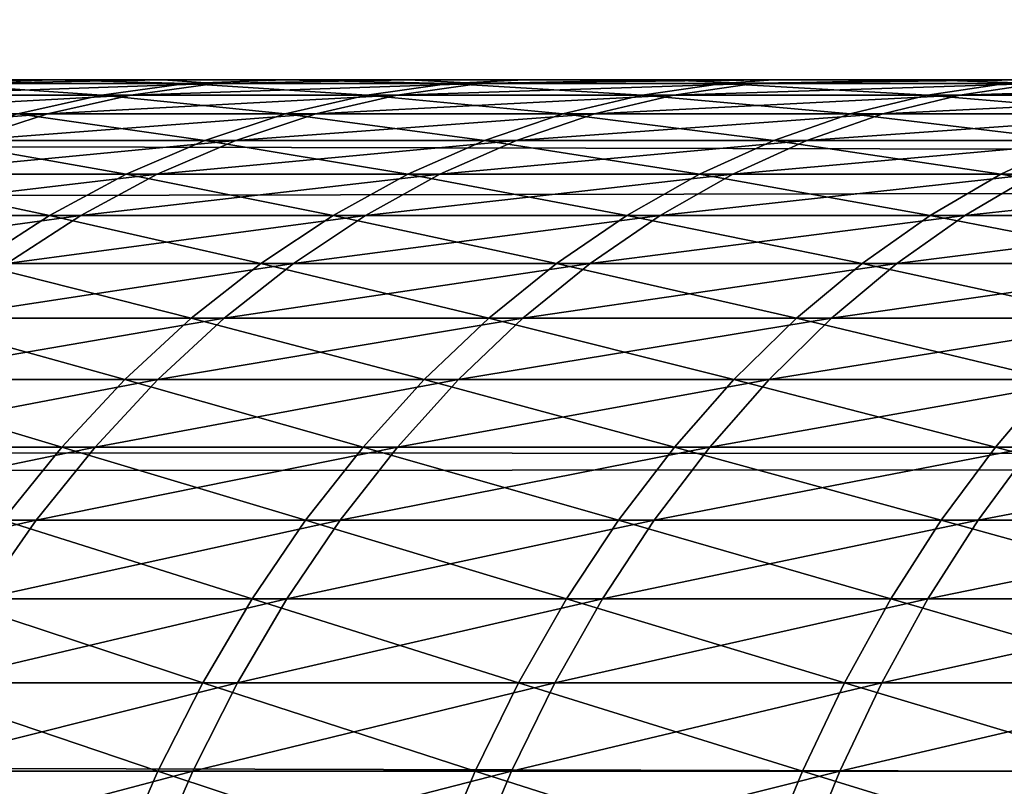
# Model space of a CAD drawing. Header units: millimetres. Extents: x -184 to 165, y -135 to 242.
# Tile 849 of 1056: x -106.073 to -105.419, y 5.731 to 6.24. Entities that reach past the tile are written whole.
import ezdxf

# ---------------------------------------------------------------- set-up
doc = ezdxf.new("R2010")
doc.units = ezdxf.units.MM
doc.header["$LTSCALE"] = 41.718519
for name, color, linetype in [('384', 7, 'CONTINUOUS'), ('386', 7, 'CONTINUOUS'), ('432', 7, 'CONTINUOUS'), ('433', 7, 'CONTINUOUS')]:
    doc.layers.add(name, color=color, linetype=linetype)

msp = doc.modelspace()

# ---------------------------------------------------------------- linework, layer by layer
at = {"layer": '384', "linetype": 'Continuous'}
for points in [[(-35.19485, 6.44238, 60), (-34.8031, 5.99816, 60), (-162.44894, 6.28006, 60), (-35.19485, 6.44238, 60)], [(-162.44894, 6.28006, 60), (-34.8031, 5.99816, 60), (-162.7873, 5.89476, 60), (-162.44894, 6.28006, 60)], [(-34.8031, 5.99816, 60), (-34.41413, 5.55084, 60), (-162.7873, 5.89476, 60), (-34.8031, 5.99816, 60)], [(-162.7873, 5.89476, 60), (-34.41413, 5.55084, 60), (-163.12331, 5.50745, 60), (-162.7873, 5.89476, 60)]]:
    msp.add_3dface(points, dxfattribs=at)
at = {"layer": '386', "linetype": 'Continuous'}
for points in [[(-35.05106, 6.28006, 63), (-162.30515, 6.44238, 63), (-162.6969, 5.99816, 63), (-35.05106, 6.28006, 63)], [(-34.7127, 5.89476, 63), (-35.05106, 6.28006, 63), (-162.6969, 5.99816, 63), (-34.7127, 5.89476, 63)], [(-34.7127, 5.89476, 63), (-162.6969, 5.99816, 63), (-163.08587, 5.55084, 63), (-34.7127, 5.89476, 63)], [(-34.37669, 5.50745, 63), (-34.7127, 5.89476, 63), (-163.08587, 5.55084, 63), (-34.37669, 5.50745, 63)]]:
    msp.add_3dface(points, dxfattribs=at)
at = {"layer": '432', "linetype": 'Continuous'}
for points in [[(-106.19871, 6.2, 5.12437), (-106.1305, 6.19755, 5.34108), (-106.05081, 6.2, 5.33159), (-106.19871, 6.2, 5.12437)], [(-106.01866, 6.19001, 5.60788), (-106.1305, 6.19755, 5.34108), (-106.18793, 6.19001, 5.38293), (-106.01866, 6.19001, 5.60788)], [(-106.112, 6.19755, -5.36638), (-105.94328, 6.19755, -5.589), (-106.16929, 6.19001, -5.40842), (-106.112, 6.19755, -5.36638)], [(-106.16929, 6.19001, -5.40842), (-105.94328, 6.19755, -5.589), (-105.99924, 6.19001, -5.63279), (-106.16929, 6.19001, -5.40842)], [(-105.97778, 6.2, -5.4295), (-106.112, 6.19755, -5.36638), (-106.13496, 6.2, -5.2152), (-105.97778, 6.2, -5.4295)], [(-106.1305, 6.19755, 5.34108), (-105.96254, 6.19755, 5.56429), (-106.05081, 6.2, 5.33159), (-106.1305, 6.19755, 5.34108)], [(-105.96254, 6.19755, 5.56429), (-106.1305, 6.19755, 5.34108), (-106.01866, 6.19001, 5.60788), (-105.96254, 6.19755, 5.56429)], [(-105.94328, 6.19755, -5.589), (-106.112, 6.19755, -5.36638), (-105.97778, 6.2, -5.4295), (-105.94328, 6.19755, -5.589)], [(-106.05081, 6.2, 5.33159), (-105.96254, 6.19755, 5.56429), (-105.8971, 6.2, 5.53454), (-106.05081, 6.2, 5.33159)], [(-105.84254, 6.19001, 5.82752), (-105.96254, 6.19755, 5.56429), (-106.01866, 6.19001, 5.60788), (-105.84254, 6.19001, 5.82752)], [(-105.94328, 6.19755, -5.589), (-105.76777, 6.19755, -5.80633), (-105.99924, 6.19001, -5.63279), (-105.94328, 6.19755, -5.589)], [(-105.99924, 6.19001, -5.63279), (-105.76777, 6.19755, -5.80633), (-105.82236, 6.19001, -5.85182), (-105.99924, 6.19001, -5.63279)], [(-105.81456, 6.2, -5.63878), (-105.94328, 6.19755, -5.589), (-105.97778, 6.2, -5.4295), (-105.81456, 6.2, -5.63878)], [(-105.96254, 6.19755, 5.56429), (-105.78779, 6.19755, 5.78222), (-105.8971, 6.2, 5.53454), (-105.96254, 6.19755, 5.56429)], [(-105.78779, 6.19755, 5.78222), (-105.96254, 6.19755, 5.56429), (-105.84254, 6.19001, 5.82752), (-105.78779, 6.19755, 5.78222)], [(-105.76777, 6.19755, -5.80633), (-105.94328, 6.19755, -5.589), (-105.81456, 6.2, -5.63878), (-105.76777, 6.19755, -5.80633)], [(-105.8971, 6.2, 5.53454), (-105.78779, 6.19755, 5.78222), (-105.73772, 6.2, 5.73306), (-105.8971, 6.2, 5.53454)], [(-105.65974, 6.19001, 6.04164), (-105.78779, 6.19755, 5.78222), (-105.84254, 6.19001, 5.82752), (-105.65974, 6.19001, 6.04164)], [(-105.76777, 6.19755, -5.80633), (-105.58566, 6.19755, -6.01815), (-105.82236, 6.19001, -5.85182), (-105.76777, 6.19755, -5.80633)], [(-105.82236, 6.19001, -5.85182), (-105.58566, 6.19755, -6.01815), (-105.63882, 6.19001, -6.0653), (-105.82236, 6.19001, -5.85182)], [(-105.64546, 6.2, -5.84292), (-105.76777, 6.19755, -5.80633), (-105.81456, 6.2, -5.63878), (-105.64546, 6.2, -5.84292)], [(-105.78779, 6.19755, 5.78222), (-105.60641, 6.19755, 5.99467), (-105.57279, 6.2, 5.927), (-105.78779, 6.19755, 5.78222)], [(-105.73772, 6.2, 5.73306), (-105.78779, 6.19755, 5.78222), (-105.57279, 6.2, 5.927), (-105.73772, 6.2, 5.73306)], [(-105.60641, 6.19755, 5.99467), (-105.78779, 6.19755, 5.78222), (-105.65974, 6.19001, 6.04164), (-105.60641, 6.19755, 5.99467)], [(-105.58566, 6.19755, -6.01815), (-105.76777, 6.19755, -5.80633), (-105.64546, 6.2, -5.84292), (-105.58566, 6.19755, -6.01815)], [(-105.47043, 6.19001, 6.25002), (-105.60641, 6.19755, 5.99467), (-105.65974, 6.19001, 6.04164), (-105.47043, 6.19001, 6.25002)], [(-105.47063, 6.2, -6.04175), (-105.58566, 6.19755, -6.01815), (-105.64546, 6.2, -5.84292), (-105.47063, 6.2, -6.04175)], [(-105.58566, 6.19755, -6.01815), (-105.39712, 6.19755, -6.22426), (-105.63882, 6.19001, -6.0653), (-105.58566, 6.19755, -6.01815)], [(-105.63882, 6.19001, -6.0653), (-105.39712, 6.19755, -6.22426), (-105.4488, 6.19001, -6.27302), (-105.63882, 6.19001, -6.0653)], [(-105.60641, 6.19755, 5.99467), (-105.41858, 6.19755, 6.20143), (-105.40243, 6.2, 6.1162), (-105.60641, 6.19755, 5.99467)], [(-105.57279, 6.2, 5.927), (-105.60641, 6.19755, 5.99467), (-105.40243, 6.2, 6.1162), (-105.57279, 6.2, 5.927)], [(-105.41858, 6.19755, 6.20143), (-105.60641, 6.19755, 5.99467), (-105.47043, 6.19001, 6.25002), (-105.41858, 6.19755, 6.20143)], [(-105.39712, 6.19755, -6.22426), (-105.58566, 6.19755, -6.01815), (-105.47063, 6.2, -6.04175), (-105.39712, 6.19755, -6.22426)], [(-105.29023, 6.2, -6.23514), (-105.39712, 6.19755, -6.22426), (-105.47063, 6.2, -6.04175), (-105.29023, 6.2, -6.23514)], [(-105.2748, 6.19001, 6.45247), (-105.41858, 6.19755, 6.20143), (-105.47043, 6.19001, 6.25002), (-105.2748, 6.19001, 6.45247)], [(-105.39712, 6.19755, -6.22426), (-105.20231, 6.19755, -6.42447), (-105.4488, 6.19001, -6.27302), (-105.39712, 6.19755, -6.22426)], [(-105.4488, 6.19001, -6.27302), (-105.20231, 6.19755, -6.42447), (-105.25247, 6.19001, -6.4748), (-105.4488, 6.19001, -6.27302)], [(-106.16929, 6.19001, -5.40842), (-105.99924, 6.19001, -5.63279), (-106.22599, 6.17742, -5.45003), (-106.16929, 6.19001, -5.40842)], [(-106.22599, 6.17742, -5.45003), (-105.99924, 6.19001, -5.63279), (-106.05463, 6.17742, -5.67613), (-106.22599, 6.17742, -5.45003)], [(-106.01866, 6.19001, 5.60788), (-106.18793, 6.19001, 5.38293), (-106.0742, 6.17742, 5.65104), (-106.01866, 6.19001, 5.60788)], [(-105.89673, 6.17742, 5.87237), (-106.01866, 6.19001, 5.60788), (-106.0742, 6.17742, 5.65104), (-105.89673, 6.17742, 5.87237)], [(-105.99924, 6.19001, -5.63279), (-105.82236, 6.19001, -5.85182), (-106.05463, 6.17742, -5.67613), (-105.99924, 6.19001, -5.63279)], [(-106.05463, 6.17742, -5.67613), (-105.82236, 6.19001, -5.85182), (-105.8764, 6.17742, -5.89685), (-106.05463, 6.17742, -5.67613)], [(-105.84254, 6.19001, 5.82752), (-106.01866, 6.19001, 5.60788), (-105.89673, 6.17742, 5.87237), (-105.84254, 6.19001, 5.82752)], [(-105.71252, 6.17742, 6.08812), (-105.84254, 6.19001, 5.82752), (-105.89673, 6.17742, 5.87237), (-105.71252, 6.17742, 6.08812)], [(-105.82236, 6.19001, -5.85182), (-105.63882, 6.19001, -6.0653), (-105.8764, 6.17742, -5.89685), (-105.82236, 6.19001, -5.85182)], [(-105.8764, 6.17742, -5.89685), (-105.63882, 6.19001, -6.0653), (-105.69145, 6.17742, -6.11197), (-105.8764, 6.17742, -5.89685)], [(-105.65974, 6.19001, 6.04164), (-105.84254, 6.19001, 5.82752), (-105.71252, 6.17742, 6.08812), (-105.65974, 6.19001, 6.04164)], [(-105.52176, 6.17742, 6.29811), (-105.65974, 6.19001, 6.04164), (-105.71252, 6.17742, 6.08812), (-105.52176, 6.17742, 6.29811)], [(-105.63882, 6.19001, -6.0653), (-105.4488, 6.19001, -6.27302), (-105.69145, 6.17742, -6.11197), (-105.63882, 6.19001, -6.0653)], [(-105.69145, 6.17742, -6.11197), (-105.4488, 6.19001, -6.27302), (-105.49996, 6.17742, -6.32129), (-105.69145, 6.17742, -6.11197)], [(-105.47043, 6.19001, 6.25002), (-105.65974, 6.19001, 6.04164), (-105.52176, 6.17742, 6.29811), (-105.47043, 6.19001, 6.25002)], [(-105.32462, 6.17742, 6.50212), (-105.47043, 6.19001, 6.25002), (-105.52176, 6.17742, 6.29811), (-105.32462, 6.17742, 6.50212)], [(-105.4488, 6.19001, -6.27302), (-105.25247, 6.19001, -6.4748), (-105.49996, 6.17742, -6.32129), (-105.4488, 6.19001, -6.27302)], [(-105.49996, 6.17742, -6.32129), (-105.25247, 6.19001, -6.4748), (-105.30212, 6.17742, -6.52462), (-105.49996, 6.17742, -6.32129)], [(-105.2748, 6.19001, 6.45247), (-105.47043, 6.19001, 6.25002), (-105.32462, 6.17742, 6.50212), (-105.2748, 6.19001, 6.45247)], [(-106.22599, 6.17742, -5.45003), (-106.05463, 6.17742, -5.67613), (-106.28183, 6.15983, -5.49101), (-106.22599, 6.17742, -5.45003)], [(-106.28183, 6.15983, -5.49101), (-106.05463, 6.17742, -5.67613), (-106.10918, 6.15983, -5.71881), (-106.28183, 6.15983, -5.49101)], [(-105.95009, 6.15983, 5.91652), (-106.0742, 6.17742, 5.65104), (-106.1289, 6.15983, 5.69353), (-105.95009, 6.15983, 5.91652)], [(-106.05463, 6.17742, -5.67613), (-105.8764, 6.17742, -5.89685), (-106.10918, 6.15983, -5.71881), (-106.05463, 6.17742, -5.67613)], [(-106.10918, 6.15983, -5.71881), (-105.8764, 6.17742, -5.89685), (-105.9296, 6.15983, -5.94119), (-106.10918, 6.15983, -5.71881)], [(-105.89673, 6.17742, 5.87237), (-106.0742, 6.17742, 5.65104), (-105.95009, 6.15983, 5.91652), (-105.89673, 6.17742, 5.87237)], [(-105.7645, 6.15983, 6.1339), (-105.89673, 6.17742, 5.87237), (-105.95009, 6.15983, 5.91652), (-105.7645, 6.15983, 6.1339)], [(-105.8764, 6.17742, -5.89685), (-105.69145, 6.17742, -6.11197), (-105.9296, 6.15983, -5.94119), (-105.8764, 6.17742, -5.89685)], [(-105.9296, 6.15983, -5.94119), (-105.69145, 6.17742, -6.11197), (-105.74326, 6.15983, -6.15792), (-105.9296, 6.15983, -5.94119)], [(-105.71252, 6.17742, 6.08812), (-105.89673, 6.17742, 5.87237), (-105.7645, 6.15983, 6.1339), (-105.71252, 6.17742, 6.08812)], [(-105.5723, 6.15983, 6.34546), (-105.71252, 6.17742, 6.08812), (-105.7645, 6.15983, 6.1339), (-105.5723, 6.15983, 6.34546)], [(-105.69145, 6.17742, -6.11197), (-105.49996, 6.17742, -6.32129), (-105.74326, 6.15983, -6.15792), (-105.69145, 6.17742, -6.11197)], [(-105.74326, 6.15983, -6.15792), (-105.49996, 6.17742, -6.32129), (-105.55034, 6.15983, -6.36882), (-105.74326, 6.15983, -6.15792)], [(-105.52176, 6.17742, 6.29811), (-105.71252, 6.17742, 6.08812), (-105.5723, 6.15983, 6.34546), (-105.52176, 6.17742, 6.29811)], [(-105.37368, 6.15983, 6.55101), (-105.52176, 6.17742, 6.29811), (-105.5723, 6.15983, 6.34546), (-105.37368, 6.15983, 6.55101)], [(-105.49996, 6.17742, -6.32129), (-105.30212, 6.17742, -6.52462), (-105.55034, 6.15983, -6.36882), (-105.49996, 6.17742, -6.32129)], [(-105.55034, 6.15983, -6.36882), (-105.30212, 6.17742, -6.52462), (-105.35101, 6.15983, -6.57368), (-105.55034, 6.15983, -6.36882)], [(-105.32462, 6.17742, 6.50212), (-105.52176, 6.17742, 6.29811), (-105.37368, 6.15983, 6.55101), (-105.32462, 6.17742, 6.50212)], [(-106.00234, 6.13735, 5.95976), (-106.1289, 6.15983, 5.69353), (-106.18246, 6.13735, 5.73514), (-106.00234, 6.13735, 5.95976)], [(-106.10918, 6.15983, -5.71881), (-105.9296, 6.15983, -5.94119), (-106.1626, 6.13735, -5.76061), (-106.10918, 6.15983, -5.71881)], [(-106.1626, 6.13735, -5.76061), (-105.9296, 6.15983, -5.94119), (-105.98171, 6.13735, -5.98461), (-106.1626, 6.13735, -5.76061)], [(-105.95009, 6.15983, 5.91652), (-106.1289, 6.15983, 5.69353), (-106.00234, 6.13735, 5.95976), (-105.95009, 6.15983, 5.91652)], [(-105.8154, 6.13735, 6.17873), (-105.95009, 6.15983, 5.91652), (-106.00234, 6.13735, 5.95976), (-105.8154, 6.13735, 6.17873)], [(-105.9296, 6.15983, -5.94119), (-105.74326, 6.15983, -6.15792), (-105.98171, 6.13735, -5.98461), (-105.9296, 6.15983, -5.94119)], [(-105.98171, 6.13735, -5.98461), (-105.74326, 6.15983, -6.15792), (-105.79401, 6.13735, -6.20293), (-105.98171, 6.13735, -5.98461)], [(-105.7645, 6.15983, 6.1339), (-105.95009, 6.15983, 5.91652), (-105.8154, 6.13735, 6.17873), (-105.7645, 6.15983, 6.1339)], [(-105.62179, 6.13735, 6.39184), (-105.7645, 6.15983, 6.1339), (-105.8154, 6.13735, 6.17873), (-105.62179, 6.13735, 6.39184)], [(-105.74326, 6.15983, -6.15792), (-105.55034, 6.15983, -6.36882), (-105.79401, 6.13735, -6.20293), (-105.74326, 6.15983, -6.15792)], [(-105.79401, 6.13735, -6.20293), (-105.55034, 6.15983, -6.36882), (-105.59967, 6.13735, -6.41537), (-105.79401, 6.13735, -6.20293)], [(-105.5723, 6.15983, 6.34546), (-105.7645, 6.15983, 6.1339), (-105.62179, 6.13735, 6.39184), (-105.5723, 6.15983, 6.34546)], [(-105.42172, 6.13735, 6.59888), (-105.5723, 6.15983, 6.34546), (-105.62179, 6.13735, 6.39184), (-105.42172, 6.13735, 6.59888)], [(-105.55034, 6.15983, -6.36882), (-105.35101, 6.15983, -6.57368), (-105.59967, 6.13735, -6.41537), (-105.55034, 6.15983, -6.36882)], [(-105.59967, 6.13735, -6.41537), (-105.35101, 6.15983, -6.57368), (-105.39888, 6.13735, -6.62172), (-105.59967, 6.13735, -6.41537)], [(-105.37368, 6.15983, 6.55101), (-105.5723, 6.15983, 6.34546), (-105.42172, 6.13735, 6.59888), (-105.37368, 6.15983, 6.55101)], [(-105.21537, 6.13735, 6.79967), (-105.37368, 6.15983, 6.55101), (-105.42172, 6.13735, 6.59888), (-105.21537, 6.13735, 6.79967)], [(-106.05323, 6.11008, 6.00186), (-106.18246, 6.13735, 5.73514), (-106.23462, 6.11008, 5.77565), (-106.05323, 6.11008, 6.00186)], [(-106.1626, 6.13735, -5.76061), (-105.98171, 6.13735, -5.98461), (-106.21462, 6.11008, -5.80131), (-106.1626, 6.13735, -5.76061)], [(-106.21462, 6.11008, -5.80131), (-105.98171, 6.13735, -5.98461), (-106.03245, 6.11008, -6.02689), (-106.21462, 6.11008, -5.80131)], [(-106.00234, 6.13735, 5.95976), (-106.18246, 6.13735, 5.73514), (-106.05323, 6.11008, 6.00186), (-106.00234, 6.13735, 5.95976)], [(-105.86496, 6.11008, 6.22238), (-106.00234, 6.13735, 5.95976), (-106.05323, 6.11008, 6.00186), (-105.86496, 6.11008, 6.22238)], [(-105.98171, 6.13735, -5.98461), (-105.79401, 6.13735, -6.20293), (-106.03245, 6.11008, -6.02689), (-105.98171, 6.13735, -5.98461)], [(-106.03245, 6.11008, -6.02689), (-105.79401, 6.13735, -6.20293), (-105.84342, 6.11008, -6.24675), (-106.03245, 6.11008, -6.02689)], [(-105.8154, 6.13735, 6.17873), (-106.00234, 6.13735, 5.95976), (-105.86496, 6.11008, 6.22238), (-105.8154, 6.13735, 6.17873)], [(-105.66999, 6.11008, 6.437), (-105.8154, 6.13735, 6.17873), (-105.86496, 6.11008, 6.22238), (-105.66999, 6.11008, 6.437)], [(-105.79401, 6.13735, -6.20293), (-105.59967, 6.13735, -6.41537), (-105.84342, 6.11008, -6.24675), (-105.79401, 6.13735, -6.20293)], [(-105.84342, 6.11008, -6.24675), (-105.59967, 6.13735, -6.41537), (-105.64771, 6.11008, -6.46069), (-105.84342, 6.11008, -6.24675)], [(-105.62179, 6.13735, 6.39184), (-105.8154, 6.13735, 6.17873), (-105.66999, 6.11008, 6.437), (-105.62179, 6.13735, 6.39184)], [(-105.4685, 6.11008, 6.64551), (-105.62179, 6.13735, 6.39184), (-105.66999, 6.11008, 6.437), (-105.4685, 6.11008, 6.64551)], [(-105.59967, 6.13735, -6.41537), (-105.39888, 6.13735, -6.62172), (-105.64771, 6.11008, -6.46069), (-105.59967, 6.13735, -6.41537)], [(-105.64771, 6.11008, -6.46069), (-105.39888, 6.13735, -6.62172), (-105.44551, 6.11008, -6.6685), (-105.64771, 6.11008, -6.46069)], [(-105.42172, 6.13735, 6.59888), (-105.62179, 6.13735, 6.39184), (-105.4685, 6.11008, 6.64551), (-105.42172, 6.13735, 6.59888)], [(-105.26069, 6.11008, 6.84771), (-105.42172, 6.13735, 6.59888), (-105.4685, 6.11008, 6.64551), (-105.26069, 6.11008, 6.84771)], [(-105.39888, 6.13735, -6.62172), (-105.19184, 6.13735, -6.82179), (-105.44551, 6.11008, -6.6685), (-105.39888, 6.13735, -6.62172)], [(-105.44551, 6.11008, -6.6685), (-105.19184, 6.13735, -6.82179), (-105.237, 6.11008, -6.86999), (-105.44551, 6.11008, -6.6685)], [(-105.21537, 6.13735, 6.79967), (-105.42172, 6.13735, 6.59888), (-105.26069, 6.11008, 6.84771), (-105.21537, 6.13735, 6.79967)], [(-106.21462, 6.11008, -5.80131), (-106.03245, 6.11008, -6.02689), (-106.26497, 6.07816, -5.8407), (-106.21462, 6.11008, -5.80131)], [(-106.26497, 6.07816, -5.8407), (-106.03245, 6.11008, -6.02689), (-106.08156, 6.07816, -6.06781), (-106.26497, 6.07816, -5.8407)], [(-106.05323, 6.11008, 6.00186), (-106.23462, 6.11008, 5.77565), (-106.10248, 6.07816, 6.04262), (-106.05323, 6.11008, 6.00186)], [(-105.91294, 6.07816, 6.26464), (-106.05323, 6.11008, 6.00186), (-106.10248, 6.07816, 6.04262), (-105.91294, 6.07816, 6.26464)], [(-106.03245, 6.11008, -6.02689), (-105.84342, 6.11008, -6.24675), (-106.08156, 6.07816, -6.06781), (-106.03245, 6.11008, -6.02689)], [(-106.08156, 6.07816, -6.06781), (-105.84342, 6.11008, -6.24675), (-105.89125, 6.07816, -6.28917), (-106.08156, 6.07816, -6.06781)], [(-105.86496, 6.11008, 6.22238), (-106.05323, 6.11008, 6.00186), (-105.91294, 6.07816, 6.26464), (-105.86496, 6.11008, 6.22238)], [(-105.71664, 6.07816, 6.48071), (-105.86496, 6.11008, 6.22238), (-105.91294, 6.07816, 6.26464), (-105.71664, 6.07816, 6.48071)], [(-105.84342, 6.11008, -6.24675), (-105.64771, 6.11008, -6.46069), (-105.89125, 6.07816, -6.28917), (-105.84342, 6.11008, -6.24675)], [(-105.89125, 6.07816, -6.28917), (-105.64771, 6.11008, -6.46069), (-105.69421, 6.07816, -6.50457), (-105.89125, 6.07816, -6.28917)], [(-105.66999, 6.11008, 6.437), (-105.86496, 6.11008, 6.22238), (-105.71664, 6.07816, 6.48071), (-105.66999, 6.11008, 6.437)], [(-105.51379, 6.07816, 6.69063), (-105.66999, 6.11008, 6.437), (-105.71664, 6.07816, 6.48071), (-105.51379, 6.07816, 6.69063)], [(-105.64771, 6.11008, -6.46069), (-105.44551, 6.11008, -6.6685), (-105.69421, 6.07816, -6.50457), (-105.64771, 6.11008, -6.46069)], [(-105.69421, 6.07816, -6.50457), (-105.44551, 6.11008, -6.6685), (-105.49063, 6.07816, -6.71379), (-105.69421, 6.07816, -6.50457)], [(-105.4685, 6.11008, 6.64551), (-105.66999, 6.11008, 6.437), (-105.51379, 6.07816, 6.69063), (-105.4685, 6.11008, 6.64551)], [(-105.30457, 6.07816, 6.89421), (-105.4685, 6.11008, 6.64551), (-105.51379, 6.07816, 6.69063), (-105.30457, 6.07816, 6.89421)], [(-105.44551, 6.11008, -6.6685), (-105.237, 6.11008, -6.86999), (-105.49063, 6.07816, -6.71379), (-105.44551, 6.11008, -6.6685)], [(-105.49063, 6.07816, -6.71379), (-105.237, 6.11008, -6.86999), (-105.28071, 6.07816, -6.91664), (-105.49063, 6.07816, -6.71379)], [(-105.26069, 6.11008, 6.84771), (-105.4685, 6.11008, 6.64551), (-105.30457, 6.07816, 6.89421), (-105.26069, 6.11008, 6.84771)], [(-105.95908, 6.04175, 6.30528), (-106.10248, 6.07816, 6.04262), (-106.14986, 6.04175, 6.08182), (-105.95908, 6.04175, 6.30528)], [(-106.08156, 6.07816, -6.06781), (-105.89125, 6.07816, -6.28917), (-106.1288, 6.04175, -6.10718), (-106.08156, 6.07816, -6.06781)], [(-106.1288, 6.04175, -6.10718), (-105.89125, 6.07816, -6.28917), (-105.93725, 6.04175, -6.32997), (-106.1288, 6.04175, -6.10718)], [(-105.91294, 6.07816, 6.26464), (-106.10248, 6.07816, 6.04262), (-105.95908, 6.04175, 6.30528), (-105.91294, 6.07816, 6.26464)], [(-105.76151, 6.04175, 6.52275), (-105.91294, 6.07816, 6.26464), (-105.95908, 6.04175, 6.30528), (-105.76151, 6.04175, 6.52275)], [(-105.89125, 6.07816, -6.28917), (-105.69421, 6.07816, -6.50457), (-105.93725, 6.04175, -6.32997), (-105.89125, 6.07816, -6.28917)], [(-105.93725, 6.04175, -6.32997), (-105.69421, 6.07816, -6.50457), (-105.73894, 6.04175, -6.54676), (-105.93725, 6.04175, -6.32997)], [(-105.71664, 6.07816, 6.48071), (-105.91294, 6.07816, 6.26464), (-105.76151, 6.04175, 6.52275), (-105.71664, 6.07816, 6.48071)], [(-105.55734, 6.04175, 6.73404), (-105.71664, 6.07816, 6.48071), (-105.76151, 6.04175, 6.52275), (-105.55734, 6.04175, 6.73404)], [(-105.69421, 6.07816, -6.50457), (-105.49063, 6.07816, -6.71379), (-105.73894, 6.04175, -6.54676), (-105.69421, 6.07816, -6.50457)], [(-105.73894, 6.04175, -6.54676), (-105.49063, 6.07816, -6.71379), (-105.53404, 6.04175, -6.75734), (-105.73894, 6.04175, -6.54676)], [(-105.51379, 6.07816, 6.69063), (-105.71664, 6.07816, 6.48071), (-105.55734, 6.04175, 6.73404), (-105.51379, 6.07816, 6.69063)], [(-105.34676, 6.04175, 6.93894), (-105.51379, 6.07816, 6.69063), (-105.55734, 6.04175, 6.73404), (-105.34676, 6.04175, 6.93894)], [(-105.49063, 6.07816, -6.71379), (-105.28071, 6.07816, -6.91664), (-105.53404, 6.04175, -6.75734), (-105.49063, 6.07816, -6.71379)], [(-105.53404, 6.04175, -6.75734), (-105.28071, 6.07816, -6.91664), (-105.32275, 6.04175, -6.96151), (-105.53404, 6.04175, -6.75734)], [(-105.30457, 6.07816, 6.89421), (-105.51379, 6.07816, 6.69063), (-105.34676, 6.04175, 6.93894), (-105.30457, 6.07816, 6.89421)], [(-106.00315, 6.00105, 6.34409), (-106.14986, 6.04175, 6.08182), (-106.1951, 6.00105, 6.11926), (-106.00315, 6.00105, 6.34409)], [(-106.1288, 6.04175, -6.10718), (-105.93725, 6.04175, -6.32997), (-106.17392, 6.00105, -6.14478), (-106.1288, 6.04175, -6.10718)], [(-106.17392, 6.00105, -6.14478), (-105.93725, 6.04175, -6.32997), (-105.98119, 6.00105, -6.36894), (-106.17392, 6.00105, -6.14478)], [(-105.95908, 6.04175, 6.30528), (-106.14986, 6.04175, 6.08182), (-106.00315, 6.00105, 6.34409), (-105.95908, 6.04175, 6.30528)], [(-105.80437, 6.00105, 6.56291), (-105.95908, 6.04175, 6.30528), (-106.00315, 6.00105, 6.34409), (-105.80437, 6.00105, 6.56291)], [(-105.93725, 6.04175, -6.32997), (-105.73894, 6.04175, -6.54676), (-105.98119, 6.00105, -6.36894), (-105.93725, 6.04175, -6.32997)], [(-105.98119, 6.00105, -6.36894), (-105.73894, 6.04175, -6.54676), (-105.78165, 6.00105, -6.58707), (-105.98119, 6.00105, -6.36894)], [(-105.76151, 6.04175, 6.52275), (-105.95908, 6.04175, 6.30528), (-105.80437, 6.00105, 6.56291), (-105.76151, 6.04175, 6.52275)], [(-105.59894, 6.00105, 6.77549), (-105.76151, 6.04175, 6.52275), (-105.80437, 6.00105, 6.56291), (-105.59894, 6.00105, 6.77549)], [(-105.73894, 6.04175, -6.54676), (-105.53404, 6.04175, -6.75734), (-105.78165, 6.00105, -6.58707), (-105.73894, 6.04175, -6.54676)], [(-105.78165, 6.00105, -6.58707), (-105.53404, 6.04175, -6.75734), (-105.57549, 6.00105, -6.79894), (-105.78165, 6.00105, -6.58707)], [(-105.55734, 6.04175, 6.73404), (-105.76151, 6.04175, 6.52275), (-105.59894, 6.00105, 6.77549), (-105.55734, 6.04175, 6.73404)], [(-105.38707, 6.00105, 6.98165), (-105.55734, 6.04175, 6.73404), (-105.59894, 6.00105, 6.77549), (-105.38707, 6.00105, 6.98165)], [(-105.53404, 6.04175, -6.75734), (-105.32275, 6.04175, -6.96151), (-105.57549, 6.00105, -6.79894), (-105.53404, 6.04175, -6.75734)], [(-105.57549, 6.00105, -6.79894), (-105.32275, 6.04175, -6.96151), (-105.36291, 6.00105, -7.00437), (-105.57549, 6.00105, -6.79894)], [(-105.34676, 6.04175, 6.93894), (-105.55734, 6.04175, 6.73404), (-105.38707, 6.00105, 6.98165), (-105.34676, 6.04175, 6.93894)], [(-106.04493, 5.95626, 6.38089), (-106.1951, 6.00105, 6.11926), (-106.238, 5.95626, 6.15476), (-106.04493, 5.95626, 6.38089)], [(-106.17392, 6.00105, -6.14478), (-105.98119, 6.00105, -6.36894), (-106.21669, 5.95626, -6.18042), (-106.17392, 6.00105, -6.14478)], [(-106.21669, 5.95626, -6.18042), (-105.98119, 6.00105, -6.36894), (-106.02285, 5.95626, -6.40588), (-106.21669, 5.95626, -6.18042)], [(-106.00315, 6.00105, 6.34409), (-106.1951, 6.00105, 6.11926), (-106.04493, 5.95626, 6.38089), (-106.00315, 6.00105, 6.34409)], [(-105.845, 5.95626, 6.60097), (-106.00315, 6.00105, 6.34409), (-106.04493, 5.95626, 6.38089), (-105.845, 5.95626, 6.60097)], [(-105.98119, 6.00105, -6.36894), (-105.78165, 6.00105, -6.58707), (-106.02285, 5.95626, -6.40588), (-105.98119, 6.00105, -6.36894)], [(-106.02285, 5.95626, -6.40588), (-105.78165, 6.00105, -6.58707), (-105.82215, 5.95626, -6.62527), (-106.02285, 5.95626, -6.40588)], [(-105.80437, 6.00105, 6.56291), (-106.00315, 6.00105, 6.34409), (-105.845, 5.95626, 6.60097), (-105.80437, 6.00105, 6.56291)], [(-105.63838, 5.95626, 6.81479), (-105.80437, 6.00105, 6.56291), (-105.845, 5.95626, 6.60097), (-105.63838, 5.95626, 6.81479)], [(-105.78165, 6.00105, -6.58707), (-105.57549, 6.00105, -6.79894), (-105.82215, 5.95626, -6.62527), (-105.78165, 6.00105, -6.58707)], [(-105.82215, 5.95626, -6.62527), (-105.57549, 6.00105, -6.79894), (-105.61479, 5.95626, -6.83838), (-105.82215, 5.95626, -6.62527)], [(-105.59894, 6.00105, 6.77549), (-105.80437, 6.00105, 6.56291), (-105.63838, 5.95626, 6.81479), (-105.59894, 6.00105, 6.77549)], [(-105.42527, 5.95626, 7.02215), (-105.59894, 6.00105, 6.77549), (-105.63838, 5.95626, 6.81479), (-105.42527, 5.95626, 7.02215)], [(-105.57549, 6.00105, -6.79894), (-105.36291, 6.00105, -7.00437), (-105.61479, 5.95626, -6.83838), (-105.57549, 6.00105, -6.79894)], [(-105.61479, 5.95626, -6.83838), (-105.36291, 6.00105, -7.00437), (-105.40097, 5.95626, -7.045), (-105.61479, 5.95626, -6.83838)], [(-105.38707, 6.00105, 6.98165), (-105.59894, 6.00105, 6.77549), (-105.42527, 5.95626, 7.02215), (-105.38707, 6.00105, 6.98165)], [(-105.20588, 5.95626, 7.22285), (-105.38707, 6.00105, 6.98165), (-105.42527, 5.95626, 7.02215), (-105.20588, 5.95626, 7.22285)], [(-106.21669, 5.95626, -6.18042), (-106.02285, 5.95626, -6.40588), (-106.2569, 5.90761, -6.21392), (-106.21669, 5.95626, -6.18042)], [(-106.2569, 5.90761, -6.21392), (-106.02285, 5.95626, -6.40588), (-106.062, 5.90761, -6.44061), (-106.2569, 5.90761, -6.21392)], [(-106.04493, 5.95626, 6.38089), (-106.238, 5.95626, 6.15476), (-106.08421, 5.90761, 6.41548), (-106.04493, 5.95626, 6.38089)], [(-105.88319, 5.90761, 6.63676), (-106.04493, 5.95626, 6.38089), (-106.08421, 5.90761, 6.41548), (-105.88319, 5.90761, 6.63676)], [(-106.02285, 5.95626, -6.40588), (-105.82215, 5.95626, -6.62527), (-106.062, 5.90761, -6.44061), (-106.02285, 5.95626, -6.40588)], [(-106.062, 5.90761, -6.44061), (-105.82215, 5.95626, -6.62527), (-105.86022, 5.90761, -6.66119), (-106.062, 5.90761, -6.44061)], [(-105.845, 5.95626, 6.60097), (-106.04493, 5.95626, 6.38089), (-105.88319, 5.90761, 6.63676), (-105.845, 5.95626, 6.60097)], [(-105.67545, 5.90761, 6.85174), (-105.845, 5.95626, 6.60097), (-105.88319, 5.90761, 6.63676), (-105.67545, 5.90761, 6.85174)], [(-105.82215, 5.95626, -6.62527), (-105.61479, 5.95626, -6.83838), (-105.86022, 5.90761, -6.66119), (-105.82215, 5.95626, -6.62527)], [(-105.86022, 5.90761, -6.66119), (-105.61479, 5.95626, -6.83838), (-105.65174, 5.90761, -6.87545), (-105.86022, 5.90761, -6.66119)], [(-105.63838, 5.95626, 6.81479), (-105.845, 5.95626, 6.60097), (-105.67545, 5.90761, 6.85174), (-105.63838, 5.95626, 6.81479)], [(-105.46119, 5.90761, 7.06022), (-105.63838, 5.95626, 6.81479), (-105.67545, 5.90761, 6.85174), (-105.46119, 5.90761, 7.06022)], [(-105.61479, 5.95626, -6.83838), (-105.40097, 5.95626, -7.045), (-105.65174, 5.90761, -6.87545), (-105.61479, 5.95626, -6.83838)], [(-105.65174, 5.90761, -6.87545), (-105.40097, 5.95626, -7.045), (-105.43676, 5.90761, -7.08319), (-105.65174, 5.90761, -6.87545)], [(-105.42527, 5.95626, 7.02215), (-105.63838, 5.95626, 6.81479), (-105.46119, 5.90761, 7.06022), (-105.42527, 5.95626, 7.02215)], [(-105.24061, 5.90761, 7.262), (-105.42527, 5.95626, 7.02215), (-105.46119, 5.90761, 7.06022), (-105.24061, 5.90761, 7.262)], [(-105.40097, 5.95626, -7.045), (-105.18089, 5.95626, -7.24493), (-105.43676, 5.90761, -7.08319), (-105.40097, 5.95626, -7.045)], [(-105.43676, 5.90761, -7.08319), (-105.18089, 5.95626, -7.24493), (-105.21548, 5.90761, -7.28421), (-105.43676, 5.90761, -7.08319)], [(-105.20588, 5.95626, 7.22285), (-105.42527, 5.95626, 7.02215), (-105.24061, 5.90761, 7.262), (-105.20588, 5.95626, 7.22285)], [(-106.2569, 5.90761, -6.21392), (-106.062, 5.90761, -6.44061), (-106.29433, 5.85535, -6.24512), (-106.2569, 5.90761, -6.21392)], [(-106.29433, 5.85535, -6.24512), (-106.062, 5.90761, -6.44061), (-106.09846, 5.85535, -6.47294), (-106.29433, 5.85535, -6.24512)], [(-105.91875, 5.85535, 6.67007), (-106.08421, 5.90761, 6.41548), (-106.12078, 5.85535, 6.44769), (-105.91875, 5.85535, 6.67007)], [(-106.062, 5.90761, -6.44061), (-105.86022, 5.90761, -6.66119), (-106.09846, 5.85535, -6.47294), (-106.062, 5.90761, -6.44061)], [(-106.09846, 5.85535, -6.47294), (-105.86022, 5.90761, -6.66119), (-105.89566, 5.85535, -6.69463), (-106.09846, 5.85535, -6.47294)], [(-105.88319, 5.90761, 6.63676), (-106.08421, 5.90761, 6.41548), (-105.91875, 5.85535, 6.67007), (-105.88319, 5.90761, 6.63676)], [(-105.70996, 5.85535, 6.88613), (-105.88319, 5.90761, 6.63676), (-105.91875, 5.85535, 6.67007), (-105.70996, 5.85535, 6.88613)], [(-105.86022, 5.90761, -6.66119), (-105.65174, 5.90761, -6.87545), (-105.89566, 5.85535, -6.69463), (-105.86022, 5.90761, -6.66119)], [(-105.89566, 5.85535, -6.69463), (-105.65174, 5.90761, -6.87545), (-105.68613, 5.85535, -6.90996), (-105.89566, 5.85535, -6.69463)], [(-105.67545, 5.90761, 6.85174), (-105.88319, 5.90761, 6.63676), (-105.70996, 5.85535, 6.88613), (-105.67545, 5.90761, 6.85174)], [(-105.49463, 5.85535, 7.09566), (-105.67545, 5.90761, 6.85174), (-105.70996, 5.85535, 6.88613), (-105.49463, 5.85535, 7.09566)], [(-105.65174, 5.90761, -6.87545), (-105.43676, 5.90761, -7.08319), (-105.68613, 5.85535, -6.90996), (-105.65174, 5.90761, -6.87545)], [(-105.68613, 5.85535, -6.90996), (-105.43676, 5.90761, -7.08319), (-105.47007, 5.85535, -7.11875), (-105.68613, 5.85535, -6.90996)], [(-105.46119, 5.90761, 7.06022), (-105.67545, 5.90761, 6.85174), (-105.49463, 5.85535, 7.09566), (-105.46119, 5.90761, 7.06022)], [(-105.27294, 5.85535, 7.29846), (-105.46119, 5.90761, 7.06022), (-105.49463, 5.85535, 7.09566), (-105.27294, 5.85535, 7.29846)], [(-105.43676, 5.90761, -7.08319), (-105.21548, 5.90761, -7.28421), (-105.47007, 5.85535, -7.11875), (-105.43676, 5.90761, -7.08319)], [(-105.47007, 5.85535, -7.11875), (-105.21548, 5.90761, -7.28421), (-105.24769, 5.85535, -7.32078), (-105.47007, 5.85535, -7.11875)], [(-105.24061, 5.90761, 7.262), (-105.46119, 5.90761, 7.06022), (-105.27294, 5.85535, 7.29846), (-105.24061, 5.90761, 7.262)], [(-105.95149, 5.79973, 6.70075), (-106.12078, 5.85535, 6.44769), (-106.15445, 5.79973, 6.47734), (-105.95149, 5.79973, 6.70075)], [(-106.09846, 5.85535, -6.47294), (-105.89566, 5.85535, -6.69463), (-106.13203, 5.79973, -6.50271), (-106.09846, 5.85535, -6.47294)], [(-106.13203, 5.79973, -6.50271), (-105.89566, 5.85535, -6.69463), (-105.9283, 5.79973, -6.72542), (-106.13203, 5.79973, -6.50271)], [(-105.91875, 5.85535, 6.67007), (-106.12078, 5.85535, 6.44769), (-105.95149, 5.79973, 6.70075), (-105.91875, 5.85535, 6.67007)], [(-105.74175, 5.79973, 6.91781), (-105.91875, 5.85535, 6.67007), (-105.95149, 5.79973, 6.70075), (-105.74175, 5.79973, 6.91781)], [(-105.89566, 5.85535, -6.69463), (-105.68613, 5.85535, -6.90996), (-105.9283, 5.79973, -6.72542), (-105.89566, 5.85535, -6.69463)], [(-105.9283, 5.79973, -6.72542), (-105.68613, 5.85535, -6.90996), (-105.71781, 5.79973, -6.94175), (-105.9283, 5.79973, -6.72542)], [(-105.70996, 5.85535, 6.88613), (-105.91875, 5.85535, 6.67007), (-105.74175, 5.79973, 6.91781), (-105.70996, 5.85535, 6.88613)], [(-105.52542, 5.79973, 7.1283), (-105.70996, 5.85535, 6.88613), (-105.74175, 5.79973, 6.91781), (-105.52542, 5.79973, 7.1283)], [(-105.68613, 5.85535, -6.90996), (-105.47007, 5.85535, -7.11875), (-105.71781, 5.79973, -6.94175), (-105.68613, 5.85535, -6.90996)], [(-105.71781, 5.79973, -6.94175), (-105.47007, 5.85535, -7.11875), (-105.50075, 5.79973, -7.15149), (-105.71781, 5.79973, -6.94175)], [(-105.49463, 5.85535, 7.09566), (-105.70996, 5.85535, 6.88613), (-105.52542, 5.79973, 7.1283), (-105.49463, 5.85535, 7.09566)], [(-105.30271, 5.79973, 7.33203), (-105.49463, 5.85535, 7.09566), (-105.52542, 5.79973, 7.1283), (-105.30271, 5.79973, 7.33203)], [(-105.47007, 5.85535, -7.11875), (-105.24769, 5.85535, -7.32078), (-105.50075, 5.79973, -7.15149), (-105.47007, 5.85535, -7.11875)], [(-105.50075, 5.79973, -7.15149), (-105.24769, 5.85535, -7.32078), (-105.27734, 5.79973, -7.35445), (-105.50075, 5.79973, -7.15149)], [(-105.27294, 5.85535, 7.29846), (-105.49463, 5.85535, 7.09566), (-105.30271, 5.79973, 7.33203), (-105.27294, 5.85535, 7.29846)], [(-105.98125, 5.74106, 6.72864), (-106.15445, 5.79973, 6.47734), (-106.18505, 5.74106, 6.5043), (-105.98125, 5.74106, 6.72864)], [(-106.13203, 5.79973, -6.50271), (-105.9283, 5.79973, -6.72542), (-106.16254, 5.74106, -6.52978), (-106.13203, 5.79973, -6.50271)], [(-106.16254, 5.74106, -6.52978), (-105.9283, 5.79973, -6.72542), (-105.95796, 5.74106, -6.75341), (-106.16254, 5.74106, -6.52978)], [(-105.95149, 5.79973, 6.70075), (-106.15445, 5.79973, 6.47734), (-105.98125, 5.74106, 6.72864), (-105.95149, 5.79973, 6.70075)], [(-105.77064, 5.74106, 6.94659), (-105.95149, 5.79973, 6.70075), (-105.98125, 5.74106, 6.72864), (-105.77064, 5.74106, 6.94659)], [(-105.9283, 5.79973, -6.72542), (-105.71781, 5.79973, -6.94175), (-105.95796, 5.74106, -6.75341), (-105.9283, 5.79973, -6.72542)], [(-105.95796, 5.74106, -6.75341), (-105.71781, 5.79973, -6.94175), (-105.74659, 5.74106, -6.97064), (-105.95796, 5.74106, -6.75341)], [(-105.74175, 5.79973, 6.91781), (-105.95149, 5.79973, 6.70075), (-105.77064, 5.74106, 6.94659), (-105.74175, 5.79973, 6.91781)], [(-105.55341, 5.74106, 7.15796), (-105.74175, 5.79973, 6.91781), (-105.77064, 5.74106, 6.94659), (-105.55341, 5.74106, 7.15796)], [(-105.71781, 5.79973, -6.94175), (-105.50075, 5.79973, -7.15149), (-105.74659, 5.74106, -6.97064), (-105.71781, 5.79973, -6.94175)], [(-105.74659, 5.74106, -6.97064), (-105.50075, 5.79973, -7.15149), (-105.52864, 5.74106, -7.18125), (-105.74659, 5.74106, -6.97064)], [(-105.52542, 5.79973, 7.1283), (-105.74175, 5.79973, 6.91781), (-105.55341, 5.74106, 7.15796), (-105.52542, 5.79973, 7.1283)], [(-105.32978, 5.74106, 7.36254), (-105.52542, 5.79973, 7.1283), (-105.55341, 5.74106, 7.15796), (-105.32978, 5.74106, 7.36254)], [(-105.50075, 5.79973, -7.15149), (-105.27734, 5.79973, -7.35445), (-105.52864, 5.74106, -7.18125), (-105.50075, 5.79973, -7.15149)], [(-105.52864, 5.74106, -7.18125), (-105.27734, 5.79973, -7.35445), (-105.3043, 5.74106, -7.38505), (-105.52864, 5.74106, -7.18125)], [(-105.30271, 5.79973, 7.33203), (-105.52542, 5.79973, 7.1283), (-105.32978, 5.74106, 7.36254), (-105.30271, 5.79973, 7.33203)], [(-106.00788, 5.67962, 6.75359), (-106.18505, 5.74106, 6.5043), (-106.21244, 5.67962, 6.52842), (-106.00788, 5.67962, 6.75359)], [(-106.16254, 5.74106, -6.52978), (-105.95796, 5.74106, -6.75341), (-106.18984, 5.67962, -6.55399), (-106.16254, 5.74106, -6.52978)], [(-106.18984, 5.67962, -6.55399), (-105.95796, 5.74106, -6.75341), (-105.9845, 5.67962, -6.77845), (-106.18984, 5.67962, -6.55399)], [(-105.98125, 5.74106, 6.72864), (-106.18505, 5.74106, 6.5043), (-106.00788, 5.67962, 6.75359), (-105.98125, 5.74106, 6.72864)], [(-105.79648, 5.67962, 6.97235), (-105.98125, 5.74106, 6.72864), (-106.00788, 5.67962, 6.75359), (-105.79648, 5.67962, 6.97235)], [(-105.95796, 5.74106, -6.75341), (-105.74659, 5.74106, -6.97064), (-105.9845, 5.67962, -6.77845), (-105.95796, 5.74106, -6.75341)], [(-105.9845, 5.67962, -6.77845), (-105.74659, 5.74106, -6.97064), (-105.77235, 5.67962, -6.99648), (-105.9845, 5.67962, -6.77845)], [(-105.77064, 5.74106, 6.94659), (-105.98125, 5.74106, 6.72864), (-105.79648, 5.67962, 6.97235), (-105.77064, 5.74106, 6.94659)], [(-105.57845, 5.67962, 7.1845), (-105.77064, 5.74106, 6.94659), (-105.79648, 5.67962, 6.97235), (-105.57845, 5.67962, 7.1845)], [(-105.74659, 5.74106, -6.97064), (-105.52864, 5.74106, -7.18125), (-105.77235, 5.67962, -6.99648), (-105.74659, 5.74106, -6.97064)], [(-105.77235, 5.67962, -6.99648), (-105.52864, 5.74106, -7.18125), (-105.55359, 5.67962, -7.20788), (-105.77235, 5.67962, -6.99648)], [(-105.55341, 5.74106, 7.15796), (-105.77064, 5.74106, 6.94659), (-105.57845, 5.67962, 7.1845), (-105.55341, 5.74106, 7.15796)], [(-105.35399, 5.67962, 7.38984), (-105.55341, 5.74106, 7.15796), (-105.57845, 5.67962, 7.1845), (-105.35399, 5.67962, 7.38984)], [(-105.52864, 5.74106, -7.18125), (-105.3043, 5.74106, -7.38505), (-105.55359, 5.67962, -7.20788), (-105.52864, 5.74106, -7.18125)], [(-105.55359, 5.67962, -7.20788), (-105.3043, 5.74106, -7.38505), (-105.32842, 5.67962, -7.41244), (-105.55359, 5.67962, -7.20788)], [(-105.32978, 5.74106, 7.36254), (-105.55341, 5.74106, 7.15796), (-105.35399, 5.67962, 7.38984), (-105.32978, 5.74106, 7.36254)]]:
    msp.add_3dface(points, dxfattribs=at)
at = {"layer": '433', "linetype": 'Continuous'}
for points in [[(-102.75158, 6.2, -8.0861), (-102.98568, 6.2, -7.96744), (-107.79901, 6.2, 0.13341), (-102.75158, 6.2, -8.0861)], [(-102.75158, 6.2, -8.0861), (-107.79901, 6.2, 0.13341), (-107.79058, 6.2, 0.41161), (-102.75158, 6.2, -8.0861)], [(-102.98568, 6.2, -7.96744), (-107.79885, 6.2, -0.14414), (-107.79901, 6.2, 0.13341), (-102.98568, 6.2, -7.96744)], [(-102.98568, 6.2, -7.96744), (-103.21628, 6.2, -7.84197), (-107.79885, 6.2, -0.14414), (-102.98568, 6.2, -7.96744)], [(-103.21628, 6.2, -7.84197), (-107.79016, 6.2, -0.42081), (-107.79885, 6.2, -0.14414), (-103.21628, 6.2, -7.84197)], [(-102.51415, 6.2, -8.19787), (-102.75158, 6.2, -8.0861), (-107.79058, 6.2, 0.41161), (-102.51415, 6.2, -8.19787)], [(-102.51415, 6.2, -8.19787), (-107.79058, 6.2, 0.41161), (-107.7735, 6.2, 0.6902), (-102.51415, 6.2, -8.19787)], [(-103.21628, 6.2, -7.84197), (-103.44319, 6.2, -7.70979), (-107.79016, 6.2, -0.42081), (-103.21628, 6.2, -7.84197)], [(-103.44319, 6.2, -7.70979), (-107.77302, 6.2, -0.69634), (-107.79016, 6.2, -0.42081), (-103.44319, 6.2, -7.70979)], [(-102.27359, 6.2, -8.30266), (-102.51415, 6.2, -8.19787), (-107.7735, 6.2, 0.6902), (-102.27359, 6.2, -8.30266)], [(-102.27359, 6.2, -8.30266), (-107.7735, 6.2, 0.6902), (-107.74769, 6.2, 0.96894), (-102.27359, 6.2, -8.30266)], [(-103.44319, 6.2, -7.70979), (-103.66623, 6.2, -7.57098), (-107.77302, 6.2, -0.69634), (-103.44319, 6.2, -7.70979)], [(-103.66623, 6.2, -7.57098), (-107.74752, 6.2, -0.9705), (-107.77302, 6.2, -0.69634), (-103.66623, 6.2, -7.57098)], [(-102.03008, 6.2, -8.40039), (-102.27359, 6.2, -8.30266), (-107.74769, 6.2, 0.96894), (-102.03008, 6.2, -8.40039)], [(-102.03008, 6.2, -8.40039), (-107.74769, 6.2, 0.96894), (-107.7315, 6.2, 1.10828), (-102.03008, 6.2, -8.40039)], [(-103.66623, 6.2, -7.57098), (-103.88523, 6.2, -7.42566), (-107.74752, 6.2, -0.9705), (-103.66623, 6.2, -7.57098)], [(-103.88523, 6.2, -7.42566), (-107.71374, 6.2, -1.24307), (-107.74752, 6.2, -0.9705), (-103.88523, 6.2, -7.42566)], [(-102.03008, 6.2, -8.40039), (-107.7315, 6.2, 1.10828), (-107.71311, 6.2, 1.24756), (-102.03008, 6.2, -8.40039)], [(-103.88523, 6.2, -7.42566), (-104.1, 6.2, -7.27393), (-107.71374, 6.2, -1.24307), (-103.88523, 6.2, -7.42566)], [(-104.1, 6.2, -7.27393), (-107.67177, 6.2, -1.51382), (-107.71374, 6.2, -1.24307), (-104.1, 6.2, -7.27393)], [(-101.78381, 6.2, -8.49099), (-102.03008, 6.2, -8.40039), (-107.71311, 6.2, 1.24756), (-101.78381, 6.2, -8.49099)], [(-101.78381, 6.2, -8.49099), (-107.71311, 6.2, 1.24756), (-107.69252, 6.2, 1.38675), (-101.78381, 6.2, -8.49099)], [(-101.78381, 6.2, -8.49099), (-107.69252, 6.2, 1.38675), (-107.66972, 6.2, 1.52581), (-101.78381, 6.2, -8.49099)], [(-104.1, 6.2, -7.27393), (-104.31037, 6.2, -7.11589), (-107.67177, 6.2, -1.51382), (-104.1, 6.2, -7.27393)], [(-104.31037, 6.2, -7.11589), (-104.51616, 6.2, -6.95165), (-107.67177, 6.2, -1.51382), (-104.31037, 6.2, -7.11589)], [(-104.51616, 6.2, -6.95165), (-107.62172, 6.2, -1.78251), (-107.67177, 6.2, -1.51382), (-104.51616, 6.2, -6.95165)], [(-101.53497, 6.2, -8.57438), (-101.78381, 6.2, -8.49099), (-107.66972, 6.2, 1.52581), (-101.53497, 6.2, -8.57438)], [(-101.53497, 6.2, -8.57438), (-107.66972, 6.2, 1.52581), (-107.6447, 6.2, 1.66471), (-101.53497, 6.2, -8.57438)], [(-101.53497, 6.2, -8.57438), (-107.6447, 6.2, 1.66471), (-107.61747, 6.2, 1.80341), (-101.53497, 6.2, -8.57438)], [(-104.51616, 6.2, -6.95165), (-104.71722, 6.2, -6.78134), (-107.62172, 6.2, -1.78251), (-104.51616, 6.2, -6.95165)], [(-104.71722, 6.2, -6.78134), (-107.56367, 6.2, -2.04894), (-107.62172, 6.2, -1.78251), (-104.71722, 6.2, -6.78134)], [(-101.28376, 6.2, -8.65049), (-101.53497, 6.2, -8.57438), (-107.61747, 6.2, 1.80341), (-101.28376, 6.2, -8.65049)], [(-101.28376, 6.2, -8.65049), (-107.61747, 6.2, 1.80341), (-107.58801, 6.2, 1.94189), (-101.28376, 6.2, -8.65049)], [(-101.28376, 6.2, -8.65049), (-107.58801, 6.2, 1.94189), (-107.55632, 6.2, 2.08011), (-101.28376, 6.2, -8.65049)], [(-104.71722, 6.2, -6.78134), (-104.91336, 6.2, -6.60507), (-107.56367, 6.2, -2.04894), (-104.71722, 6.2, -6.78134)], [(-104.91336, 6.2, -6.60507), (-107.49773, 6.2, -2.31289), (-107.56367, 6.2, -2.04894), (-104.91336, 6.2, -6.60507)], [(-101.03036, 6.2, -8.71926), (-101.28376, 6.2, -8.65049), (-107.55632, 6.2, 2.08011), (-101.03036, 6.2, -8.71926)], [(-101.03036, 6.2, -8.71926), (-107.55632, 6.2, 2.08011), (-107.52241, 6.2, 2.21803), (-101.03036, 6.2, -8.71926)], [(-101.03036, 6.2, -8.71926), (-107.52241, 6.2, 2.21803), (-107.48626, 6.2, 2.35561), (-101.03036, 6.2, -8.71926)], [(-104.91336, 6.2, -6.60507), (-105.10441, 6.2, -6.42296), (-107.49773, 6.2, -2.31289), (-104.91336, 6.2, -6.60507)], [(-105.10441, 6.2, -6.42296), (-107.42402, 6.2, -2.57415), (-107.49773, 6.2, -2.31289), (-105.10441, 6.2, -6.42296)], [(-100.77497, 6.2, -8.78063), (-101.03036, 6.2, -8.71926), (-107.48626, 6.2, 2.35561), (-100.77497, 6.2, -8.78063)], [(-100.77497, 6.2, -8.78063), (-107.48626, 6.2, 2.35561), (-107.41236, 6.2, 2.61292), (-100.77497, 6.2, -8.78063)], [(-105.10441, 6.2, -6.42296), (-105.29023, 6.2, -6.23514), (-107.42402, 6.2, -2.57415), (-105.10441, 6.2, -6.42296)], [(-105.29023, 6.2, -6.23514), (-107.34265, 6.2, -2.83252), (-107.42402, 6.2, -2.57415), (-105.29023, 6.2, -6.23514)], [(-100.53486, 6.2, -8.83121), (-100.77497, 6.2, -8.78063), (-107.41236, 6.2, 2.61292), (-100.53486, 6.2, -8.83121)], [(-100.53486, 6.2, -8.83121), (-107.41236, 6.2, 2.61292), (-107.33499, 6.2, 2.85552), (-100.53486, 6.2, -8.83121)], [(-105.29023, 6.2, -6.23514), (-105.47063, 6.2, -6.04175), (-107.34265, 6.2, -2.83252), (-105.29023, 6.2, -6.23514)], [(-105.47063, 6.2, -6.04175), (-107.25373, 6.2, -3.08779), (-107.34265, 6.2, -2.83252), (-105.47063, 6.2, -6.04175)], [(-100.29155, 6.2, -8.87554), (-100.53486, 6.2, -8.83121), (-107.33499, 6.2, 2.85552), (-100.29155, 6.2, -8.87554)], [(-100.29155, 6.2, -8.87554), (-107.33499, 6.2, 2.85552), (-107.2508, 6.2, 3.09579), (-100.29155, 6.2, -8.87554)], [(-105.47063, 6.2, -6.04175), (-105.64546, 6.2, -5.84292), (-107.25373, 6.2, -3.08779), (-105.47063, 6.2, -6.04175)], [(-105.64546, 6.2, -5.84292), (-107.15738, 6.2, -3.33978), (-107.25373, 6.2, -3.08779), (-105.64546, 6.2, -5.84292)], [(-100.03981, 6.2, -8.91419), (-100.29155, 6.2, -8.87554), (-107.2508, 6.2, 3.09579), (-100.03981, 6.2, -8.91419)], [(-100.03981, 6.2, -8.91419), (-107.2508, 6.2, 3.09579), (-107.15986, 6.2, 3.33358), (-100.03981, 6.2, -8.91419)], [(-99.78717, 6.2, -8.9457), (-100.03981, 6.2, -8.91419), (-107.15986, 6.2, 3.33358), (-99.78717, 6.2, -8.9457)], [(-99.78717, 6.2, -8.9457), (-107.15986, 6.2, 3.33358), (-107.06223, 6.2, 3.5687), (-99.78717, 6.2, -8.9457)], [(-105.64546, 6.2, -5.84292), (-105.81456, 6.2, -5.63878), (-107.15738, 6.2, -3.33978), (-105.64546, 6.2, -5.84292)], [(-105.81456, 6.2, -5.63878), (-107.05374, 6.2, -3.58828), (-107.15738, 6.2, -3.33978), (-105.81456, 6.2, -5.63878)], [(-99.53375, 6.2, -8.97004), (-99.78717, 6.2, -8.9457), (-107.06223, 6.2, 3.5687), (-99.53375, 6.2, -8.97004)], [(-99.53375, 6.2, -8.97004), (-107.06223, 6.2, 3.5687), (-106.95798, 6.2, 3.80096), (-99.53375, 6.2, -8.97004)], [(-105.81456, 6.2, -5.63878), (-105.97778, 6.2, -5.4295), (-107.05374, 6.2, -3.58828), (-105.81456, 6.2, -5.63878)], [(-105.97778, 6.2, -5.4295), (-106.94292, 6.2, -3.83312), (-107.05374, 6.2, -3.58828), (-105.97778, 6.2, -5.4295)], [(-99.27975, 6.2, -8.9872), (-99.53375, 6.2, -8.97004), (-106.95798, 6.2, 3.80096), (-99.27975, 6.2, -8.9872)], [(-99.27975, 6.2, -8.9872), (-106.95798, 6.2, 3.80096), (-106.84721, 6.2, 4.03019), (-99.27975, 6.2, -8.9872)], [(-105.97778, 6.2, -5.4295), (-106.13496, 6.2, -5.2152), (-106.94292, 6.2, -3.83312), (-105.97778, 6.2, -5.4295)], [(-99.02535, 6.2, -8.99718), (-99.27975, 6.2, -8.9872), (-106.84721, 6.2, 4.03019), (-99.02535, 6.2, -8.99718)], [(-99.02535, 6.2, -8.99718), (-106.84721, 6.2, 4.03019), (-106.73, 6.2, 4.25619), (-99.02535, 6.2, -8.99718)], [(-98.77078, 6.2, -8.99995), (-99.02535, 6.2, -8.99718), (-106.73, 6.2, 4.25619), (-98.77078, 6.2, -8.99995)], [(-98.77078, 6.2, -8.99995), (-106.73, 6.2, 4.25619), (-106.60644, 6.2, 4.47879), (-98.77078, 6.2, -8.99995)], [(-98.51623, 6.2, -8.99553), (-98.77078, 6.2, -8.99995), (-106.60644, 6.2, 4.47879), (-98.51623, 6.2, -8.99553)], [(-98.51623, 6.2, -8.99553), (-106.60644, 6.2, 4.47879), (-106.47663, 6.2, 4.69779), (-98.51623, 6.2, -8.99553)], [(-98.26191, 6.2, -8.9839), (-98.51623, 6.2, -8.99553), (-106.47663, 6.2, 4.69779), (-98.26191, 6.2, -8.9839)], [(-98.26191, 6.2, -8.9839), (-106.47663, 6.2, 4.69779), (-106.34069, 6.2, 4.91305), (-98.26191, 6.2, -8.9839)], [(-98.00802, 6.2, -8.96509), (-98.26191, 6.2, -8.9839), (-106.34069, 6.2, 4.91305), (-98.00802, 6.2, -8.96509)], [(-98.00802, 6.2, -8.96509), (-106.34069, 6.2, 4.91305), (-106.19871, 6.2, 5.12437), (-98.00802, 6.2, -8.96509)], [(-97.75476, 6.2, -8.9391), (-98.00802, 6.2, -8.96509), (-106.19871, 6.2, 5.12437), (-97.75476, 6.2, -8.9391)], [(-97.75476, 6.2, -8.9391), (-106.19871, 6.2, 5.12437), (-101.94489, 6.2, -1.75205), (-97.75476, 6.2, -8.9391)], [(-106.19871, 6.2, 5.12437), (-106.05081, 6.2, 5.33159), (-101.94489, 6.2, -1.75205), (-106.19871, 6.2, 5.12437)], [(-106.05081, 6.2, 5.33159), (-105.8971, 6.2, 5.53454), (-102.26838, 6.2, -0.96453), (-106.05081, 6.2, 5.33159)], [(-101.94489, 6.2, -1.75205), (-106.05081, 6.2, 5.33159), (-102.0246, 6.2, -1.60061), (-101.94489, 6.2, -1.75205)], [(-102.0246, 6.2, -1.60061), (-106.05081, 6.2, 5.33159), (-102.09692, 6.2, -1.4458), (-102.0246, 6.2, -1.60061)], [(-102.09692, 6.2, -1.4458), (-106.05081, 6.2, 5.33159), (-102.16172, 6.2, -1.28796), (-102.09692, 6.2, -1.4458)], [(-102.16172, 6.2, -1.28796), (-106.05081, 6.2, 5.33159), (-102.21891, 6.2, -1.12742), (-102.16172, 6.2, -1.28796)], [(-102.21891, 6.2, -1.12742), (-106.05081, 6.2, 5.33159), (-102.26838, 6.2, -0.96453), (-102.21891, 6.2, -1.12742)], [(-105.8971, 6.2, 5.53454), (-105.73772, 6.2, 5.73306), (-102.38779, 6.2, -0.2963), (-105.8971, 6.2, 5.53454)], [(-102.26838, 6.2, -0.96453), (-105.8971, 6.2, 5.53454), (-102.31007, 6.2, -0.79963), (-102.26838, 6.2, -0.96453)], [(-102.31007, 6.2, -0.79963), (-105.8971, 6.2, 5.53454), (-102.3439, 6.2, -0.63306), (-102.31007, 6.2, -0.79963)], [(-102.3439, 6.2, -0.63306), (-105.8971, 6.2, 5.53454), (-102.36982, 6.2, -0.46517), (-102.3439, 6.2, -0.63306)], [(-102.36982, 6.2, -0.46517), (-105.8971, 6.2, 5.53454), (-102.38779, 6.2, -0.2963), (-102.36982, 6.2, -0.46517)], [(-105.73772, 6.2, 5.73306), (-105.57279, 6.2, 5.927), (-102.39371, 6.2, 0.21271), (-105.73772, 6.2, 5.73306)], [(-102.38779, 6.2, -0.2963), (-105.73772, 6.2, 5.73306), (-102.39777, 6.2, -0.1268), (-102.38779, 6.2, -0.2963)], [(-102.39777, 6.2, -0.1268), (-105.73772, 6.2, 5.73306), (-102.39974, 6.2, 0.04299), (-102.39777, 6.2, -0.1268)], [(-102.39974, 6.2, 0.04299), (-105.73772, 6.2, 5.73306), (-102.39371, 6.2, 0.21271), (-102.39974, 6.2, 0.04299)], [(-105.57279, 6.2, 5.927), (-105.40243, 6.2, 6.1162), (-102.33025, 6.2, 0.70524), (-105.57279, 6.2, 5.927)], [(-102.39371, 6.2, 0.21271), (-105.57279, 6.2, 5.927), (-102.37982, 6.2, 0.3807), (-102.39371, 6.2, 0.21271)], [(-102.37982, 6.2, 0.3807), (-105.57279, 6.2, 5.927), (-102.3591, 6.2, 0.54114), (-102.37982, 6.2, 0.3807)], [(-102.3591, 6.2, 0.54114), (-105.57279, 6.2, 5.927), (-102.33025, 6.2, 0.70524), (-102.3591, 6.2, 0.54114)]]:
    msp.add_3dface(points, dxfattribs=at)

doc.saveas('drawing.dxf')
